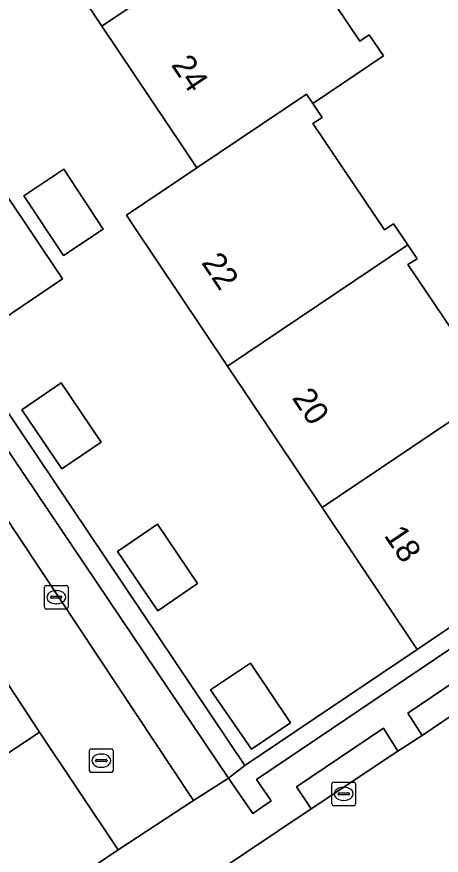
# Model space of a CAD drawing. Extents: x 158793 to 159888, y 384317 to 385256.
# Drawn here: x 159175.07 to 159193.03, y 384772.32 to 384807.77 of the extents above; entities that cross this region are included whole.
import ezdxf

# ---------------------------------------------------------------- set-up
doc = ezdxf.new("R2010")
doc.units = 0
for name, color, linetype in [('IMGEO_Berm_groen', 7, 'Continuous'), ('IMGEO_Erf', 7, 'Continuous'), ('IMGEO_Groenvoorziening', 7, 'Continuous'), ('IMGEO_Kolk', 7, 'Continuous'), ('IMGEO_Pand', 7, 'Continuous'), ('IMGEO_Pand_nummerreeks', 7, 'Continuous'), ('IMGEO_Parkeervlak_open', 7, 'Continuous'), ('IMGEO_Rijbaan_lokaal_open', 7, 'Continuous'), ('IMGEO_Rioolput', 7, 'Continuous'), ('IMGEO_Voetpad_open', 7, 'Continuous')]:
    doc.layers.add(name, color=color, linetype=linetype)

msp = doc.modelspace()

# ---------------------------------------------------------------- linework, layer by layer
at = {"layer": 'IMGEO_Berm_groen'}
msp.add_lwpolyline([(159195.711, 384835.515), (159213.025, 384792.616), (159211.564, 384791.678), (159211.525, 384791.774), (159191.621, 384778.321), (159192.221, 384777.381), (159198.223, 384781.442), (159202.51, 384784.31), (159204.415, 384785.618)], dxfattribs=at)
at = {"layer": 'IMGEO_Erf'}
msp.add_lwpolyline([(159164.988, 384814.597), (159177.008, 384796.687), (159172.782, 384793.837), (159172.96, 384793.587), (159184.712, 384776.111), (159192.014, 384781.009), (159187.992, 384787.012), (159183.984, 384792.994), (159179.979, 384798.971), (159179.705, 384799.379), (159182.69, 384801.378), (159182.122, 384802.223), (159178.672, 384807.366), (159174.655, 384813.355)], dxfattribs=at)
for points in [[(159177.055, 384801.326), (159178.717, 384798.779), (159177.043, 384797.67), (159175.367, 384800.189)], [(159176.95, 384792.285), (159178.642, 384789.778), (159176.971, 384788.647), (159175.275, 384791.153)], [(159181.02, 384786.313), (159182.715, 384783.798), (159181.035, 384782.653), (159179.336, 384785.162)], [(159184.954, 384780.431), (159186.654, 384777.912), (159184.996, 384776.793), (159183.266, 384779.304)]]:
    msp.add_lwpolyline(points, close=True, dxfattribs=at)
at = {"layer": 'IMGEO_Groenvoorziening'}
for points in [[(159186.571, 384811.232), (159189.581, 384806.738), (159189.987, 384807.002), (159190.585, 384806.111), (159187.598, 384804.093), (159187.996, 384803.501), (159187.595, 384803.247), (159190.626, 384798.758), (159191.01, 384799.016), (159191.613, 384798.119), (159192.007, 384797.532), (159191.617, 384797.29), (159194.665, 384792.776)], [(159161.485, 384792.729), (159160.105, 384791.805), (159164.136, 384785.787), (159171.634, 384774.587), (159171.651, 384774.598), (159176.027, 384777.523), (159173.689, 384781.073), (159173.549, 384781.267)], [(159199.642, 384786.171), (159192.014, 384781.009), (159184.712, 384776.111), (159184.025, 384775.577), (159185.055, 384774.083), (159185.828, 384774.614), (159185.212, 384775.519), (159211.066, 384792.917)]]:
    msp.add_lwpolyline(points, dxfattribs=at)
msp.add_lwpolyline([(159191.192, 384776.716), (159190.585, 384777.682), (159186.911, 384775.214), (159187.523, 384774.276)], close=True, dxfattribs=at)
at = {"layer": 'IMGEO_Kolk'}
for p, q in [((159176.236, 384782.8), (159176.236, 384783.652)), ((159176.311, 384783.726), (159177.163, 384783.726)), ((159176.724, 384783.506), (159176.749, 384783.506)), ((159177.237, 384783.652), (159177.237, 384782.8)), ((159176.495, 384783.22), (159176.495, 384783.232)), ((159176.933, 384783.183), (159176.535, 384783.183)), ((159176.538, 384783.269), (159176.936, 384783.269)), ((159176.979, 384783.232), (159176.979, 384783.22)), ((159176.747, 384782.946), (159176.722, 384782.946)), ((159177.163, 384782.726), (159176.311, 384782.726)), ((159188.405, 384774.483), (159188.405, 384775.335)), ((159188.48, 384775.409), (159189.332, 384775.409)), ((159189.406, 384775.335), (159189.406, 384774.483)), ((159188.893, 384775.189), (159188.918, 384775.189)), ((159188.664, 384774.903), (159188.664, 384774.915)), ((159189.102, 384774.866), (159188.704, 384774.866)), ((159188.707, 384774.952), (159189.105, 384774.952)), ((159188.916, 384774.629), (159188.891, 384774.629)), ((159189.148, 384774.915), (159189.148, 384774.903)), ((159189.332, 384774.409), (159188.48, 384774.409))]:
    msp.add_line(p, q, dxfattribs=at)
for points in [[(159176.236, 384782.8), (159176.236, 384783.652)], [(159176.311, 384783.726), (159177.163, 384783.726)], [(159177.237, 384783.652), (159177.237, 384782.8)], [(159177.163, 384782.726), (159176.311, 384782.726)], [(159188.405, 384774.483), (159188.405, 384775.335)], [(159188.48, 384775.409), (159189.332, 384775.409)], [(159189.406, 384775.335), (159189.406, 384774.483)], [(159189.332, 384774.409), (159188.48, 384774.409)]]:
    msp.add_lwpolyline(points, dxfattribs=at)
for centre, radius, start, end in [((159176.313, 384783.65), 0.0765, 91.552, 178.448), ((159176.313, 384783.65), 0.0765, 91.552, 178.448), ((159177.161, 384783.65), 0.0765, 1.552, 88.448), ((159177.161, 384783.65), 0.0765, 1.552, 88.448), ((159176.535, 384783.229), 0.0403, 85.8775, 175.7526), ((159176.532, 384783.219), 0.0366, 178.938, 274.7102), ((159176.936, 384783.226), 0.043, 264.8664, 352.4533), ((159176.94, 384783.231), 0.0386, 1.7309, 96.639), ((159176.313, 384782.802), 0.0765, 181.552, 268.448), ((159176.313, 384782.802), 0.0765, 181.552, 268.448), ((159177.161, 384782.802), 0.0765, 271.552, 358.448), ((159177.161, 384782.802), 0.0765, 271.552, 358.448), ((159188.482, 384775.333), 0.0765, 91.552, 178.448), ((159188.482, 384775.333), 0.0765, 91.552, 178.448), ((159189.33, 384775.333), 0.0765, 1.552, 88.448), ((159189.33, 384775.333), 0.0765, 1.552, 88.448), ((159188.704, 384774.912), 0.0403, 85.8775, 175.7526), ((159188.701, 384774.902), 0.0366, 178.938, 274.7102), ((159189.105, 384774.909), 0.043, 264.8664, 352.4533), ((159189.109, 384774.914), 0.0386, 1.7309, 96.639), ((159188.482, 384774.485), 0.0765, 181.552, 268.448), ((159188.482, 384774.485), 0.0765, 181.552, 268.448), ((159189.33, 384774.485), 0.0765, 271.552, 358.448), ((159189.33, 384774.485), 0.0765, 271.552, 358.448)]:
    msp.add_arc(centre, radius, start, end, dxfattribs=at)
for centre, major_axis, ratio, start_param, end_param in [((159176.723, 384783.226), (-0.387, 0.002), 0.722429, 4.712389, 7.853982), ((159176.748, 384783.226), (-0.39, 0.002), 0.717154, 1.570796, 4.712389), ((159188.892, 384774.909), (-0.387, 0.002), 0.722429, 4.712389, 7.853982), ((159188.917, 384774.909), (-0.39, 0.002), 0.717154, 1.570796, 4.712389)]:
    msp.add_ellipse(centre, major_axis=major_axis, ratio=ratio, start_param=start_param, end_param=end_param, dxfattribs=at)
at = {"layer": 'IMGEO_Pand'}
for points in [[(159182.552, 384817.208), (159182.958, 384817.466), (159182.283, 384818.471), (159174.655, 384813.355), (159178.672, 384807.366), (159186.304, 384812.485), (159185.967, 384812.986), (159185.566, 384812.72)], [(159190.585, 384806.111), (159189.987, 384807.002), (159189.581, 384806.738), (159186.571, 384811.232), (159186.974, 384811.487), (159186.304, 384812.485), (159178.672, 384807.366), (159182.122, 384802.223), (159182.69, 384801.378), (159187.333, 384804.487), (159187.598, 384804.093)], [(159187.595, 384803.247), (159187.996, 384803.501), (159187.598, 384804.093), (159187.333, 384804.487), (159182.69, 384801.378), (159179.705, 384799.379), (159179.979, 384798.971), (159183.984, 384792.994), (159191.613, 384798.119), (159191.01, 384799.016), (159190.626, 384798.758)], [(159175.367, 384800.189), (159177.043, 384797.67), (159178.717, 384798.779), (159177.055, 384801.326)], [(159195.034, 384793.029), (159194.665, 384792.776), (159191.617, 384797.29), (159192.007, 384797.532), (159191.613, 384798.119), (159183.984, 384792.994), (159187.992, 384787.012), (159195.628, 384792.145)], [(159175.275, 384791.153), (159176.971, 384788.647), (159178.642, 384789.778), (159176.95, 384792.285)], [(159199.052, 384787.05), (159198.692, 384786.812), (159195.674, 384791.281), (159196.039, 384791.534), (159195.628, 384792.145), (159187.992, 384787.012), (159192.014, 384781.009), (159199.642, 384786.171)], [(159179.336, 384785.162), (159181.035, 384782.653), (159182.715, 384783.798), (159181.02, 384786.313)], [(159183.266, 384779.304), (159184.996, 384776.793), (159186.654, 384777.912), (159184.954, 384780.431)], [(159176.027, 384777.523), (159171.651, 384774.598), (159171.634, 384774.587), (159167.118, 384771.569), (159170.42, 384766.541), (159178.314, 384771.845), (159179.355, 384772.545)]]:
    msp.add_lwpolyline(points, close=True, dxfattribs=at)
at = {"layer": 'IMGEO_Parkeervlak_open'}
msp.add_lwpolyline([(159164.988, 384814.597), (159166.834, 384815.86), (159158.347, 384828.435), (159155.935, 384826.782), (159153.453, 384825.08), (159155.63, 384821.846), (159157.523, 384819.022), (159161.515, 384813.043), (159159.635, 384811.783), (159184.025, 384775.577), (159184.712, 384776.111), (159172.96, 384793.587), (159172.782, 384793.837), (159177.008, 384796.687)], close=True, dxfattribs=at)
at = {"layer": 'IMGEO_Rijbaan_lokaal_open'}
for points in [[(159151.524, 384814.073), (159152.047, 384813.251), (159158.992, 384802.87), (159159.132, 384802.662), (159166.508, 384791.721), (159166.581, 384791.613), (159173.549, 384781.267), (159173.689, 384781.073), (159176.027, 384777.523), (159179.355, 384772.545), (159182.539, 384774.63), (159182.487, 384774.708), (159155.131, 384815.938)], [(159187.416, 384767.609), (159188.804, 384768.533), (159188.84, 384768.557), (159194.041, 384772.017), (159195.725, 384773.167), (159195.743, 384773.179), (159201.289, 384776.877), (159198.897, 384780.386), (159198.223, 384781.442), (159192.221, 384777.381), (159191.192, 384776.716), (159187.523, 384774.276), (159179.061, 384768.616), (159164.557, 384758.891), (159162.911, 384757.783), (159147.292, 384747.312), (159150.253, 384742.686), (159158.999, 384748.572)]]:
    msp.add_lwpolyline(points, dxfattribs=at)
at = {"layer": 'IMGEO_Rioolput'}
for p, q in [((159178.22, 384776.815), (159179.072, 384776.815)), ((159178.145, 384775.889), (159178.145, 384776.741)), ((159178.633, 384776.595), (159178.658, 384776.595)), ((159179.146, 384776.741), (159179.146, 384775.889)), ((159178.404, 384776.309), (159178.404, 384776.321)), ((159178.842, 384776.272), (159178.444, 384776.272)), ((159178.447, 384776.358), (159178.845, 384776.358)), ((159178.888, 384776.321), (159178.888, 384776.309)), ((159179.072, 384775.815), (159178.22, 384775.815)), ((159178.656, 384776.035), (159178.631, 384776.035))]:
    msp.add_line(p, q, dxfattribs=at)
for points in [[(159178.22, 384776.815), (159179.072, 384776.815)], [(159178.145, 384775.889), (159178.145, 384776.741)], [(159179.146, 384776.741), (159179.146, 384775.889)], [(159179.072, 384775.815), (159178.22, 384775.815)]]:
    msp.add_lwpolyline(points, dxfattribs=at)
for centre, radius, start, end in [((159178.222, 384776.739), 0.0765, 91.552, 178.448), ((159178.222, 384776.739), 0.0765, 91.552, 178.448), ((159179.07, 384776.739), 0.0765, 1.552, 88.448), ((159179.07, 384776.739), 0.0765, 1.552, 88.448), ((159178.444, 384776.318), 0.0403, 85.8775, 175.7526), ((159178.441, 384776.308), 0.0366, 178.938, 274.7102), ((159178.845, 384776.315), 0.043, 264.8664, 352.4533), ((159178.849, 384776.32), 0.0386, 1.7309, 96.639), ((159178.222, 384775.891), 0.0765, 181.552, 268.448), ((159178.222, 384775.891), 0.0765, 181.552, 268.448), ((159179.07, 384775.891), 0.0765, 271.552, 358.448), ((159179.07, 384775.891), 0.0765, 271.552, 358.448)]:
    msp.add_arc(centre, radius, start, end, dxfattribs=at)
for centre, major_axis, ratio, start_param, end_param in [((159178.632, 384776.315), (-0.387, 0.002), 0.722429, 4.712389, 7.853982), ((159178.657, 384776.315), (-0.39, 0.002), 0.717154, 1.570796, 4.712389)]:
    msp.add_ellipse(centre, major_axis=major_axis, ratio=ratio, start_param=start_param, end_param=end_param, dxfattribs=at)
at = {"layer": 'IMGEO_Voetpad_open'}
for points in [[(159155.131, 384815.938), (159182.487, 384774.708), (159182.539, 384774.63), (159184.025, 384775.577), (159159.635, 384811.783), (159161.515, 384813.043), (159157.523, 384819.022), (159155.63, 384821.846), (159153.453, 384825.08)], [(159211.066, 384792.917), (159185.212, 384775.519), (159185.828, 384774.614), (159185.055, 384774.083), (159184.025, 384775.577), (159182.539, 384774.63), (159179.355, 384772.545), (159178.314, 384771.845), (159178.762, 384771.167), (159151.602, 384752.93), (159151.152, 384753.594), (159139.239, 384745.604)], [(159142.088, 384745.105), (159162.3, 384758.694), (159162.911, 384757.783), (159164.557, 384758.891), (159163.925, 384759.803), (159178.435, 384769.516), (159179.061, 384768.616), (159187.523, 384774.276), (159186.911, 384775.214), (159190.585, 384777.682), (159191.192, 384776.716), (159192.221, 384777.381), (159191.621, 384778.321), (159211.525, 384791.774)]]:
    msp.add_lwpolyline(points, dxfattribs=at)

# ---------------------------------------------------------------- texts
at = {"layer": 'IMGEO_Pand_nummerreeks'}
for s, rotation, p in [('24', 303.8501, (159181.575, 384805.732)), ('22', 303.8272, (159182.857, 384797.37)), ('20', 303.8272, (159186.689, 384791.652)), ('18', 303.8272, (159190.586, 384785.835))]:
    msp.add_text(s, height=1, rotation=rotation, dxfattribs=at).set_placement(p)

doc.saveas('drawing.dxf')
